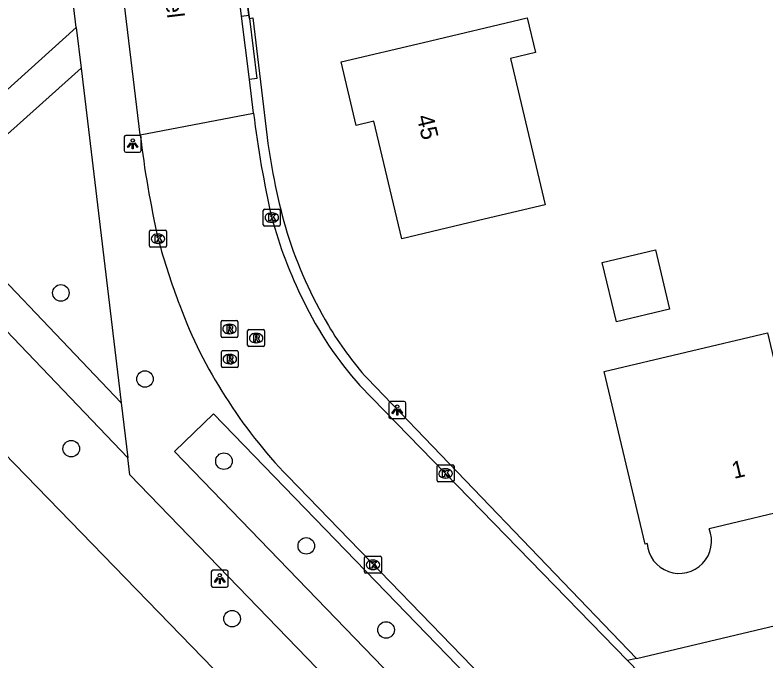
# Model space of a CAD drawing. Extents: x 157663 to 158496, y 379212 to 380934.
# Drawn here: x 158083.8 to 158128.21, y 380372.89 to 380411.08 of the extents above; entities that cross this region are included whole.
import ezdxf

# ---------------------------------------------------------------- set-up
doc = ezdxf.new("R2010")
doc.units = 0
for name, color, linetype in [('IMGEO_Boom', 7, 'Continuous'), ('IMGEO_Groenvoorziening', 7, 'Continuous'), ('IMGEO_Hek', 7, 'Continuous'), ('IMGEO_Kolk', 7, 'Continuous'), ('IMGEO_Lichtpunt', 7, 'Continuous'), ('IMGEO_Openbare_ruimte_label', 7, 'Continuous'), ('IMGEO_Pand', 7, 'Continuous'), ('IMGEO_Pand_nummerreeks', 7, 'Continuous'), ('IMGEO_Rijbaan_lokaal_open', 7, 'Continuous'), ('IMGEO_Rioolput', 7, 'Continuous'), ('IMGEO_Voetpad_open', 7, 'Continuous')]:
    doc.layers.add(name, color=color, linetype=linetype)

msp = doc.modelspace()

# ---------------------------------------------------------------- linework, layer by layer
at = {"layer": 'IMGEO_Boom'}
for centre in [(158086.51, 380394.647), (158091.485, 380389.555), (158087.123, 380385.438), (158096.154, 380384.698), (158101.024, 380379.69), (158096.636, 380375.386), (158105.744, 380374.72)]:
    msp.add_circle(centre, 0.489, dxfattribs=at)
at = {"layer": 'IMGEO_Groenvoorziening'}
msp.add_lwpolyline([(158105.995, 380361.632), (158075.944, 380392.592), (158075.753, 380392.408), (158075.676, 380392.485), (158052.218, 380370.37), (158052.442, 380369.146), (158059.5, 380330.252), (158063.82, 380331.088)], dxfattribs=at)
at = {"layer": 'IMGEO_Hek'}
for points in [[(158097.636, 380411.068), (158095.577, 380427.704)], [(158097.666, 380410.864), (158097.636, 380411.068)]]:
    msp.add_lwpolyline(points, dxfattribs=at)
at = {"layer": 'IMGEO_Kolk'}
for p, q in [((158098.483, 380398.675), (158098.483, 380399.527)), ((158098.558, 380399.601), (158099.41, 380399.601)), ((158099.484, 380399.527), (158099.484, 380398.675)), ((158098.971, 380399.381), (158098.996, 380399.381)), ((158099.41, 380398.601), (158098.558, 380398.601)), ((158098.994, 380398.821), (158098.969, 380398.821)), ((158091.756, 380397.424), (158091.756, 380398.276)), ((158091.831, 380398.35), (158092.683, 380398.35)), ((158092.244, 380398.13), (158092.269, 380398.13)), ((158092.757, 380398.276), (158092.757, 380397.424)), ((158092.683, 380397.35), (158091.831, 380397.35)), ((158092.267, 380397.57), (158092.242, 380397.57)), ((158108.76, 380383.549), (158108.76, 380384.401)), ((158108.835, 380384.475), (158109.687, 380384.475)), ((158109.761, 380384.401), (158109.761, 380383.549)), ((158109.248, 380384.255), (158109.273, 380384.255)), ((158109.687, 380383.475), (158108.835, 380383.475)), ((158109.271, 380383.695), (158109.246, 380383.695)), ((158104.544, 380379.073), (158105.396, 380379.073)), ((158104.469, 380378.147), (158104.469, 380378.999)), ((158104.957, 380378.853), (158104.982, 380378.853)), ((158105.47, 380378.999), (158105.47, 380378.147)), ((158104.98, 380378.293), (158104.955, 380378.293)), ((158105.396, 380378.073), (158104.544, 380378.073))]:
    msp.add_line(p, q, dxfattribs=at)
for points in [[(158098.483, 380398.675), (158098.483, 380399.527)], [(158098.558, 380399.601), (158099.41, 380399.601)], [(158099.484, 380399.527), (158099.484, 380398.675)], [(158098.804, 380399.301), (158098.927, 380399.301), (158098.927, 380399.15), (158099.057, 380399.301), (158099.221, 380399.301), (158099.075, 380399.15), (158099.228, 380398.901), (158099.076, 380398.901), (158098.991, 380399.065), (158098.927, 380398.998), (158098.927, 380398.901), (158098.804, 380398.901), (158098.804, 380399.301)], [(158099.41, 380398.601), (158098.558, 380398.601)], [(158091.756, 380397.424), (158091.756, 380398.276)], [(158091.831, 380398.35), (158092.683, 380398.35)], [(158092.757, 380398.276), (158092.757, 380397.424)], [(158092.077, 380398.05), (158092.2, 380398.05), (158092.2, 380397.899), (158092.33, 380398.05), (158092.494, 380398.05), (158092.348, 380397.899), (158092.501, 380397.65), (158092.349, 380397.65), (158092.264, 380397.814), (158092.2, 380397.747), (158092.2, 380397.65), (158092.077, 380397.65), (158092.077, 380398.05)], [(158092.683, 380397.35), (158091.831, 380397.35)], [(158108.76, 380383.549), (158108.76, 380384.401)], [(158108.835, 380384.475), (158109.687, 380384.475)], [(158109.761, 380384.401), (158109.761, 380383.549)], [(158109.081, 380384.175), (158109.204, 380384.175), (158109.204, 380384.024), (158109.334, 380384.175), (158109.498, 380384.175), (158109.352, 380384.024), (158109.505, 380383.775), (158109.353, 380383.775), (158109.268, 380383.939), (158109.204, 380383.872), (158109.204, 380383.775), (158109.081, 380383.775), (158109.081, 380384.175)], [(158109.687, 380383.475), (158108.835, 380383.475)], [(158104.544, 380379.073), (158105.396, 380379.073)], [(158104.469, 380378.147), (158104.469, 380378.999)], [(158104.79, 380378.773), (158104.913, 380378.773), (158104.913, 380378.622), (158105.043, 380378.773), (158105.207, 380378.773), (158105.061, 380378.622), (158105.214, 380378.373), (158105.062, 380378.373), (158104.977, 380378.537), (158104.913, 380378.47), (158104.913, 380378.373), (158104.79, 380378.373), (158104.79, 380378.773)], [(158105.47, 380378.999), (158105.47, 380378.147)], [(158105.396, 380378.073), (158104.544, 380378.073)]]:
    msp.add_lwpolyline(points, dxfattribs=at)
for centre, start, end in [((158098.56, 380399.525), 91.552, 178.448), ((158098.56, 380399.525), 91.552, 178.448), ((158099.408, 380399.525), 1.552, 88.448), ((158099.408, 380399.525), 1.552, 88.448), ((158098.56, 380398.677), 181.552, 268.448), ((158098.56, 380398.677), 181.552, 268.448), ((158099.408, 380398.677), 271.552, 358.448), ((158099.408, 380398.677), 271.552, 358.448), ((158091.833, 380398.274), 91.552, 178.448), ((158091.833, 380398.274), 91.552, 178.448), ((158092.681, 380398.274), 1.552, 88.448), ((158092.681, 380398.274), 1.552, 88.448), ((158091.833, 380397.426), 181.552, 268.448), ((158091.833, 380397.426), 181.552, 268.448), ((158092.681, 380397.426), 271.552, 358.448), ((158092.681, 380397.426), 271.552, 358.448), ((158108.837, 380384.399), 91.552, 178.448), ((158108.837, 380384.399), 91.552, 178.448), ((158109.685, 380384.399), 1.552, 88.448), ((158109.685, 380384.399), 1.552, 88.448), ((158108.837, 380383.551), 181.552, 268.448), ((158108.837, 380383.551), 181.552, 268.448), ((158109.685, 380383.551), 271.552, 358.448), ((158109.685, 380383.551), 271.552, 358.448), ((158104.546, 380378.997), 91.552, 178.448), ((158104.546, 380378.997), 91.552, 178.448), ((158105.394, 380378.997), 1.552, 88.448), ((158105.394, 380378.997), 1.552, 88.448), ((158104.546, 380378.149), 181.552, 268.448), ((158104.546, 380378.149), 181.552, 268.448), ((158105.394, 380378.149), 271.552, 358.448), ((158105.394, 380378.149), 271.552, 358.448)]:
    msp.add_arc(centre, 0.0765, start, end, dxfattribs=at)
for centre, major_axis, ratio, start_param, end_param in [((158098.97, 380399.101), (-0.387, 0.002), 0.722429, 4.712389, 7.853982), ((158098.995, 380399.101), (-0.39, 0.002), 0.717154, 1.570796, 4.712389), ((158092.243, 380397.85), (-0.387, 0.002), 0.722429, 4.712389, 7.853982), ((158092.268, 380397.85), (-0.39, 0.002), 0.717154, 1.570796, 4.712389), ((158109.247, 380383.975), (-0.387, 0.002), 0.722429, 4.712389, 7.853982), ((158109.272, 380383.975), (-0.39, 0.002), 0.717154, 1.570796, 4.712389), ((158104.956, 380378.573), (-0.387, 0.002), 0.722429, 4.712389, 7.853982), ((158104.981, 380378.573), (-0.39, 0.002), 0.717154, 1.570796, 4.712389)]:
    msp.add_ellipse(centre, major_axis=major_axis, ratio=ratio, start_param=start_param, end_param=end_param, dxfattribs=at)
at = {"layer": 'IMGEO_Lichtpunt'}
for p, q in [((158091.162, 380403.962), (158090.354, 380403.962)), ((158091.162, 380403.962), (158090.354, 380403.962)), ((158090.26, 380403.867), (158090.26, 380403.06)), ((158090.26, 380403.867), (158090.26, 380403.06)), ((158091.256, 380403.06), (158091.256, 380403.867)), ((158091.256, 380403.06), (158091.256, 380403.867)), ((158090.354, 380402.966), (158091.162, 380402.966)), ((158090.354, 380402.966), (158091.162, 380402.966)), ((158105.906, 380388.131), (158105.906, 380387.324)), ((158105.906, 380388.131), (158105.906, 380387.324)), ((158106.808, 380388.226), (158106, 380388.226)), ((158106.808, 380388.226), (158106, 380388.226)), ((158106.902, 380387.324), (158106.902, 380388.131)), ((158106.902, 380387.324), (158106.902, 380388.131)), ((158106, 380387.23), (158106.808, 380387.23)), ((158106, 380387.23), (158106.808, 380387.23)), ((158095.407, 380378.154), (158095.407, 380377.347)), ((158095.407, 380378.154), (158095.407, 380377.347)), ((158096.309, 380378.249), (158095.501, 380378.249)), ((158096.309, 380378.249), (158095.501, 380378.249)), ((158096.403, 380377.347), (158096.403, 380378.154)), ((158096.403, 380377.347), (158096.403, 380378.154)), ((158095.501, 380377.253), (158096.309, 380377.253)), ((158095.501, 380377.253), (158096.309, 380377.253))]:
    msp.add_line(p, q, dxfattribs=at)
for points in [[(158090.634, 380403.531), (158090.673, 380403.503), (158090.485, 380403.241), (158090.447, 380403.268), (158090.634, 380403.531)], [(158090.736, 380403.483), (158090.783, 380403.483), (158090.783, 380403.161), (158090.736, 380403.161), (158090.736, 380403.483)], [(158090.846, 380403.503), (158090.884, 380403.53), (158091.071, 380403.268), (158091.032, 380403.24), (158090.846, 380403.503)], [(158106.28, 380387.795), (158106.319, 380387.767), (158106.131, 380387.505), (158106.093, 380387.532), (158106.28, 380387.795)], [(158106.382, 380387.747), (158106.429, 380387.747), (158106.429, 380387.425), (158106.382, 380387.425), (158106.382, 380387.747)], [(158106.492, 380387.767), (158106.53, 380387.794), (158106.717, 380387.532), (158106.678, 380387.504), (158106.492, 380387.767)], [(158095.781, 380377.818), (158095.82, 380377.79), (158095.632, 380377.528), (158095.594, 380377.555), (158095.781, 380377.818)], [(158095.883, 380377.77), (158095.93, 380377.77), (158095.93, 380377.448), (158095.883, 380377.448), (158095.883, 380377.77)], [(158095.993, 380377.79), (158096.031, 380377.817), (158096.218, 380377.555), (158096.179, 380377.527), (158095.993, 380377.79)]]:
    msp.add_lwpolyline(points, dxfattribs=at)
for centre in [(158090.759, 380403.665), (158106.405, 380387.929), (158095.906, 380377.952)]:
    msp.add_circle(centre, 0.0994, dxfattribs=at)
for centre, start, end in [((158090.354, 380403.867), 90, 180), ((158090.354, 380403.867), 90, 180), ((158091.162, 380403.867), 0, 90), ((158091.162, 380403.867), 0, 90), ((158090.354, 380403.06), 180, 270), ((158090.354, 380403.06), 180, 270), ((158091.162, 380403.06), 270, 0), ((158091.162, 380403.06), 270, 360), ((158106, 380388.131), 90, 180), ((158106, 380388.131), 90, 180), ((158106.808, 380388.131), 0, 90), ((158106.808, 380388.131), 0, 90), ((158106, 380387.324), 180, 270), ((158106, 380387.324), 180, 270), ((158106.808, 380387.324), 270, 0), ((158106.808, 380387.324), 270, 360), ((158095.501, 380378.154), 90, 180), ((158095.501, 380378.154), 90, 180), ((158096.309, 380378.154), 0, 90), ((158096.309, 380378.154), 0, 90), ((158095.501, 380377.347), 180, 270), ((158095.501, 380377.347), 180, 270), ((158096.309, 380377.347), 270, 0), ((158096.309, 380377.347), 270, 360)]:
    msp.add_arc(centre, 0.0946, start, end, dxfattribs=at)
at = {"layer": 'IMGEO_Pand'}
for points in [[(158115.149, 380399.856), (158111.541, 380398.999), (158106.676, 380397.843), (158105.023, 380404.802), (158103.973, 380404.552), (158103.082, 380408.306), (158107.947, 380409.462), (158114.095, 380410.922), (158114.586, 380408.857), (158113.095, 380408.503), (158115.149, 380399.856)], [(158121.674, 380397.187), (158122.505, 380393.69), (158119.361, 380392.943), (158118.53, 380396.44), (158121.674, 380397.187)], [(158121.185, 380379.829), (158121.063, 380379.8), (158118.642, 380389.998), (158128.297, 380392.291), (158129.935, 380385.393), (158135.462, 380386.705)], [(158135.462, 380386.705), (158136.82, 380380.988), (158131.041, 380379.616), (158130.467, 380382.034), (158124.844, 380380.698)]]:
    msp.add_lwpolyline(points, dxfattribs=at)
msp.add_arc((158123.085, 380379.967), 1.905, 184.1392, 22.5809, dxfattribs=at)
at = {"layer": 'IMGEO_Rijbaan_lokaal_open'}
for points in [[(158091.201, 380403.997), (158086.642, 380441.77), (158086.089, 380446.282), (158084.501, 380459.454), (158084.064, 380463.2), (158083.878, 380464.74), (158083.435, 380468.487), (158082.23, 380478.604), (158081.782, 380482.399), (158080.477, 380493.331), (158079.926, 380497.842), (158078.254, 380511.803), (158077.715, 380516.353), (158076.245, 380528.73)], [(158097.191, 380411.019), (158093.701, 380439.371)], [(158097.658, 380407.265), (158097.191, 380411.019)], [(158097.907, 380405.268), (158097.658, 380407.265)], [(158091.201, 380403.997), (158097.907, 380405.268)], [(158104.198, 380389.167), (158120.025, 380372.906)], [(158113.871, 380369.425), (158099.931, 380383.806)], [(158120.025, 380372.906), (158123.553, 380369.281)]]:
    msp.add_lwpolyline(points, dxfattribs=at)
for centre, radius, start, end in [((158157.406, 380412.481), 59.935, 186.91248, 192.89989), ((158152.231, 380411.317), 61.467, 186.83963, 192.65589), ((158124.376, 380405.932), 26.295, 195.057, 206.5297), ((158129.071, 380407.677), 38.103, 194.9454, 201.2012), ((158120.235, 380403.489), 21.501, 205.6342, 221.767), ((158118.258, 380402.923), 26.308, 200.0661, 213.1665), ((158119.925, 380403.249), 27.889, 211.8523, 224.1993)]:
    msp.add_arc(centre, radius, start, end, dxfattribs=at)
at = {"layer": 'IMGEO_Rioolput'}
for p, q in [((158095.983, 380392.089), (158095.983, 380392.941)), ((158096.058, 380393.015), (158096.91, 380393.015)), ((158096.471, 380392.795), (158096.496, 380392.795)), ((158096.984, 380392.941), (158096.984, 380392.089)), ((158097.556, 380391.551), (158097.556, 380392.403)), ((158097.631, 380392.477), (158098.483, 380392.477)), ((158098.557, 380392.403), (158098.557, 380391.551)), ((158096.91, 380392.015), (158096.058, 380392.015)), ((158096.494, 380392.235), (158096.469, 380392.235)), ((158098.044, 380392.257), (158098.069, 380392.257)), ((158098.483, 380391.477), (158097.631, 380391.477)), ((158098.067, 380391.697), (158098.042, 380391.697)), ((158096.003, 380390.308), (158096.003, 380391.16)), ((158096.078, 380391.234), (158096.93, 380391.234)), ((158096.491, 380391.014), (158096.516, 380391.014)), ((158097.004, 380391.16), (158097.004, 380390.308)), ((158096.93, 380390.234), (158096.078, 380390.234)), ((158096.514, 380390.454), (158096.489, 380390.454))]:
    msp.add_line(p, q, dxfattribs=at)
for points in [[(158095.983, 380392.089), (158095.983, 380392.941)], [(158096.058, 380393.015), (158096.91, 380393.015)], [(158096.984, 380392.941), (158096.984, 380392.089)], [(158096.572, 380392.713), (158096.32, 380392.715), (158096.32, 380392.315)], [(158096.32, 380392.315), (158096.444, 380392.315), (158096.444, 380392.477), (158096.455, 380392.477)], [(158096.498, 380392.634), (158096.444, 380392.634), (158096.444, 380392.553)], [(158096.444, 380392.553), (158096.496, 380392.553)], [(158096.502, 380392.448), (158096.573, 380392.315), (158096.713, 380392.315), (158096.648, 380392.441)], [(158097.556, 380391.551), (158097.556, 380392.403)], [(158097.631, 380392.477), (158098.483, 380392.477)], [(158098.557, 380392.403), (158098.557, 380391.551)], [(158096.91, 380392.015), (158096.058, 380392.015)], [(158098.145, 380392.175), (158097.893, 380392.177), (158097.893, 380391.777)], [(158097.893, 380391.777), (158098.017, 380391.777), (158098.017, 380391.939), (158098.028, 380391.939)], [(158098.071, 380392.096), (158098.017, 380392.096), (158098.017, 380392.015)], [(158098.017, 380392.015), (158098.069, 380392.015)], [(158098.075, 380391.91), (158098.146, 380391.777), (158098.286, 380391.777), (158098.221, 380391.903)], [(158098.483, 380391.477), (158097.631, 380391.477)], [(158096.003, 380390.308), (158096.003, 380391.16)], [(158096.078, 380391.234), (158096.93, 380391.234)], [(158097.004, 380391.16), (158097.004, 380390.308)], [(158096.592, 380390.932), (158096.34, 380390.934), (158096.34, 380390.534)], [(158096.34, 380390.534), (158096.464, 380390.534), (158096.464, 380390.696), (158096.475, 380390.696)], [(158096.518, 380390.853), (158096.464, 380390.853), (158096.464, 380390.772)], [(158096.464, 380390.772), (158096.516, 380390.772)], [(158096.522, 380390.667), (158096.593, 380390.534), (158096.733, 380390.534), (158096.668, 380390.66)], [(158096.93, 380390.234), (158096.078, 380390.234)]]:
    msp.add_lwpolyline(points, dxfattribs=at)
for centre, radius, start, end in [((158096.06, 380392.939), 0.0765, 91.552, 178.448), ((158096.06, 380392.939), 0.0765, 91.552, 178.448), ((158096.908, 380392.939), 0.0765, 1.552, 88.448), ((158096.908, 380392.939), 0.0765, 1.552, 88.448), ((158096.454, 380392.424), 0.0533, 26.0293, 88.6989), ((158096.48, 380392.742), 0.19, 274.7715, 282.9687), ((158096.504, 380392.538), 0.0964, 77.0061, 93.1865), ((158096.518, 380392.595), 0.0378, 276.6634, 79.6772), ((158096.571, 380392.603), 0.109, 350.3612, 89.416), ((158096.569, 380392.603), 0.112, 277.5842, 350.9817), ((158096.553, 380392.388), 0.108, 29.5134, 73.7905), ((158097.633, 380392.401), 0.0765, 91.552, 178.448), ((158097.633, 380392.401), 0.0765, 91.552, 178.448), ((158098.481, 380392.401), 0.0765, 1.552, 88.448), ((158098.481, 380392.401), 0.0765, 1.552, 88.448), ((158096.06, 380392.091), 0.0765, 181.552, 268.448), ((158096.06, 380392.091), 0.0765, 181.552, 268.448), ((158096.908, 380392.091), 0.0765, 271.552, 358.448), ((158096.908, 380392.091), 0.0765, 271.552, 358.448), ((158098.027, 380391.886), 0.0533, 26.0293, 88.6989), ((158098.053, 380392.204), 0.19, 274.7715, 282.9687), ((158098.077, 380392), 0.0964, 77.0061, 93.1865), ((158098.091, 380392.057), 0.0378, 276.6634, 79.6772), ((158098.144, 380392.065), 0.109, 350.3612, 89.416), ((158098.142, 380392.065), 0.112, 277.5842, 350.9817), ((158098.126, 380391.85), 0.108, 29.5134, 73.7905), ((158097.633, 380391.553), 0.0765, 181.552, 268.448), ((158097.633, 380391.553), 0.0765, 181.552, 268.448), ((158098.481, 380391.553), 0.0765, 271.552, 358.448), ((158098.481, 380391.553), 0.0765, 271.552, 358.448), ((158096.08, 380391.158), 0.0765, 91.552, 178.448), ((158096.08, 380391.158), 0.0765, 91.552, 178.448), ((158096.928, 380391.158), 0.0765, 1.552, 88.448), ((158096.928, 380391.158), 0.0765, 1.552, 88.448), ((158096.474, 380390.643), 0.0533, 26.0293, 88.6989), ((158096.5, 380390.961), 0.19, 274.7715, 282.9687), ((158096.524, 380390.757), 0.0964, 77.0061, 93.1865), ((158096.538, 380390.814), 0.0378, 276.6634, 79.6772), ((158096.591, 380390.822), 0.109, 350.3612, 89.416), ((158096.589, 380390.822), 0.112, 277.5842, 350.9817), ((158096.573, 380390.607), 0.108, 29.5134, 73.7905), ((158096.08, 380390.31), 0.0765, 181.552, 268.448), ((158096.08, 380390.31), 0.0765, 181.552, 268.448), ((158096.928, 380390.31), 0.0765, 271.552, 358.448), ((158096.928, 380390.31), 0.0765, 271.552, 358.448)]:
    msp.add_arc(centre, radius, start, end, dxfattribs=at)
for centre, major_axis, ratio, start_param, end_param in [((158096.47, 380392.515), (-0.387, 0.002), 0.722429, 4.712389, 7.853982), ((158096.495, 380392.515), (-0.39, 0.002), 0.717154, 1.570796, 4.712389), ((158098.043, 380391.977), (-0.387, 0.002), 0.722429, 4.712389, 7.853982), ((158098.068, 380391.977), (-0.39, 0.002), 0.717154, 1.570796, 4.712389), ((158096.49, 380390.734), (-0.387, 0.002), 0.722429, 4.712389, 7.853982), ((158096.515, 380390.734), (-0.39, 0.002), 0.717154, 1.570796, 4.712389)]:
    msp.add_ellipse(centre, major_axis=major_axis, ratio=ratio, start_param=start_param, end_param=end_param, dxfattribs=at)
at = {"layer": 'IMGEO_Voetpad_open'}
for points in [[(158094.291, 380439.409), (158095.577, 380427.704), (158097.636, 380411.068)], [(158059.616, 380419.875), (158077.461, 380401.381), (158087.42, 380410.342)], [(158087.42, 380410.342), (158086.681, 380416.507)], [(158097.191, 380411.019), (158097.636, 380411.068)], [(158097.636, 380411.068), (158097.666, 380410.864)], [(158097.666, 380410.864), (158098.095, 380407.325), (158097.658, 380407.265)], [(158097.666, 380410.864), (158097.859, 380410.909), (158098.711, 380403.846)], [(158087.42, 380410.342), (158087.71, 380407.928)], [(158090.083, 380388.142), (158078.805, 380399.971), (158087.71, 380407.928)], [(158087.71, 380407.928), (158090.083, 380388.142)], [(158090.472, 380384.897), (158077.313, 380398.639)], [(158104.637, 380389.58), (158120.553, 380373.032)], [(158090.083, 380388.142), (158090.472, 380384.897)], [(158111.192, 380366.685), (158093.226, 380385.279), (158095.545, 380387.499), (158113.544, 380368.914)], [(158109.224, 380364.626), (158090.592, 380383.892), (158090.472, 380384.897)], [(158120.553, 380373.032), (158128.773, 380374.988), (158129.696, 380375.215), (158131.555, 380375.637), (158142.159, 380378.143)], [(158120.553, 380373.032), (158120.025, 380372.906)]]:
    msp.add_lwpolyline(points, dxfattribs=at)
for centre, radius, start, end in [((158136.289, 380408.68), 37.888, 187.3307, 196.0928), ((158126.304, 380406.73), 27.768, 197.9368, 210.2976), ((158119.953, 380403.252), 20.531, 210.8613, 221.7554)]:
    msp.add_arc(centre, radius, start, end, dxfattribs=at)

# ---------------------------------------------------------------- texts
at = {"layer": 'IMGEO_Openbare_ruimte_label'}
msp.add_text('Twickel', height=1, rotation=276.8905, dxfattribs=at).set_placement((158092.279, 380415.273))
at = {"layer": 'IMGEO_Pand_nummerreeks'}
for s, rotation, p in [('45', 283.3621, (158107.548, 380405.074)), ('1', 13.3634, (158126.315, 380383.648))]:
    msp.add_text(s, height=1, rotation=rotation, dxfattribs=at).set_placement(p)

doc.saveas('drawing.dxf')
